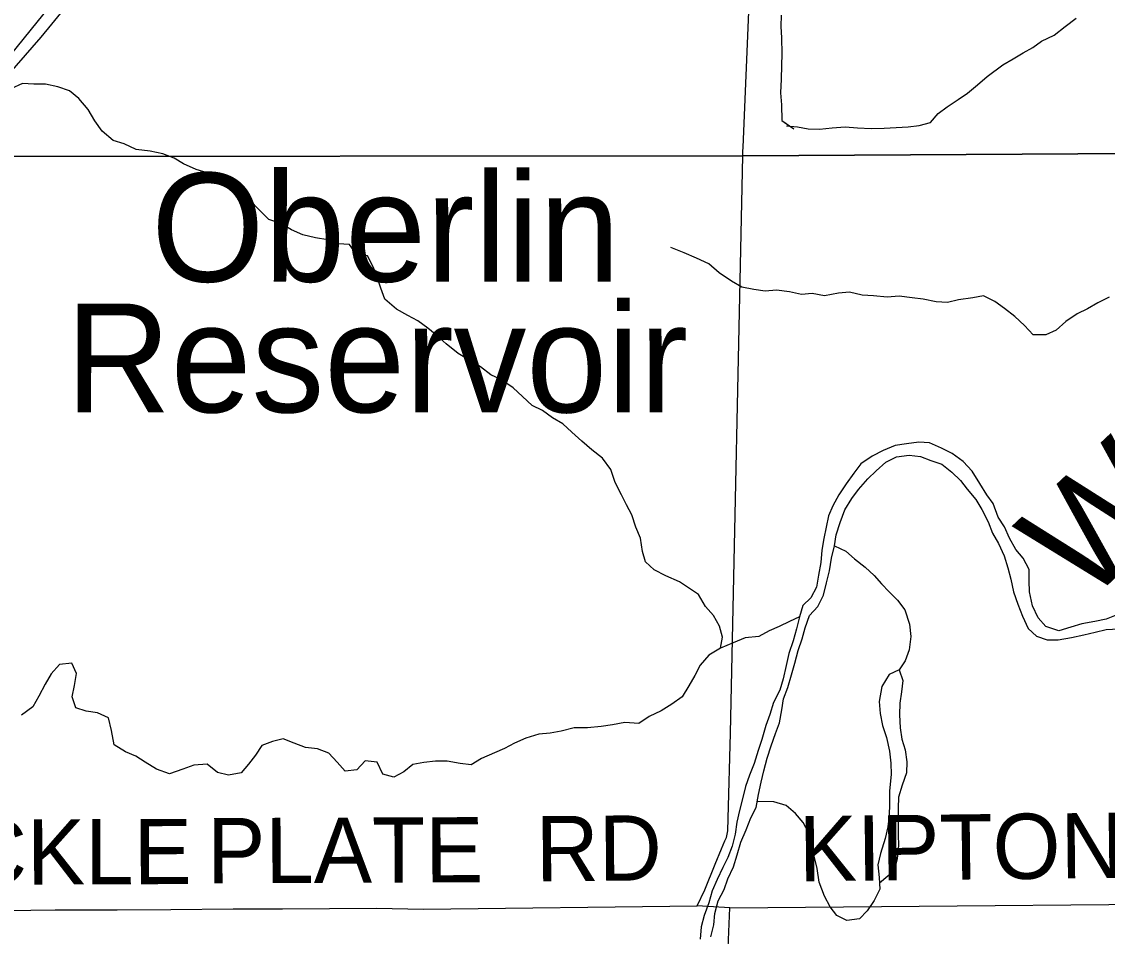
# Model space of a CAD drawing. Extents: x 1857828 to 2277390, y 930619 to 1324581.
# Drawn here: x 2053386 to 2058380, y 1189490 to 1193698 of the extents above; entities that cross this region are included whole.
import ezdxf

# ---------------------------------------------------------------- set-up
doc = ezdxf.new("R2010")
doc.units = 0
for name, color, linetype in [('GM_X_County_Road', 7, 'Continuous'), ('GM_X_Major_River', 7, 'Continuous'), ('GM_X_Major_River_Text', 7, 'Continuous'), ('GM_X_Minor_Lake', 7, 'Continuous'), ('GM_X_Minor_Lake_Text', 7, 'Continuous'), ('GM_X_Minor_River', 7, 'Continuous'), ('GM_X_Township', 7, 'Continuous'), ('GM_X_Township_Road', 7, 'Continuous'), ('GM_X_Township_Road_Text', 7, 'Continuous'), ('GM_X_US_Route', 7, 'Continuous')]:
    doc.layers.add(name, color=color, linetype=linetype)

msp = doc.modelspace()

# ---------------------------------------------------------------- linework, layer by layer
at = {"layer": 'GM_X_County_Road'}
for points in [[(2056704.5, 1193121.5), (2056803.4, 1195466.9), (2056770, 1196813.2)], [(2053134.1, 1193236.2), (2053476.5, 1193626.4), (2054440.9, 1194805.2), (2054757.3, 1195165.7), (2054822, 1195239.3), (2054890.5, 1195288.7), (2054946.1, 1195317), (2054987, 1195334.8), (2055021.6, 1195341.1), (2055078.2, 1195347.4), (2055174.6, 1195340.1), (2055361.2, 1195317), (2055436.7, 1195307), (2055494.9, 1195301.8), (2055529.5, 1195301.3), (2055568.3, 1195305.5), (2055612.3, 1195322.7), (2055648.4, 1195346.9), (2055694.1, 1195394.6), (2055725.5, 1195459), (2055743.3, 1195538.2), (2055750.1, 1195597.9)], [(2056493, 1189629.5), (2056528.3, 1189704), (2056575.3, 1189822.7), (2056604.6, 1189893), (2056620.3, 1189929.2), (2056628.2, 1189945.4), (2056633.9, 1189975.5), (2056635.5, 1190031.6), (2056646.1, 1190424.5), (2056703.2, 1193080.4), (2056703.6, 1193100.5), (2056704.5, 1193121.5)], [(2056642.9, 1189620.8), (2056493, 1189629.5)], [(2056542.4, 1184585.3), (2056571.8, 1186216.9), (2056581.5, 1186714), (2056591.5, 1187193.2), (2056601.6, 1187656.2), (2056617.9, 1188564.3), (2056625.6, 1188837), (2056627.9, 1189033.4), (2056634.8, 1189400.2), (2056642.9, 1189620.8)]]:
    msp.add_lwpolyline(points, dxfattribs=at)
at = {"layer": 'GM_X_Major_River'}
for points in [[(2058428.2, 1190971.4), (2058374.2, 1190949.3), (2058322.2, 1190939.2), (2058262.3, 1190927.1), (2058212.3, 1190913), (2058156.3, 1190894.9), (2058096.3, 1190914.8), (2058062.2, 1190954.9), (2058036.1, 1191011), (2058021.9, 1191075.1), (2058019.8, 1191125.2), (2058019.7, 1191177.4), (2057993.5, 1191229.5), (2057959.5, 1191269.5), (2057929.3, 1191321.6), (2057907.2, 1191373.7), (2057877.1, 1191417.7), (2057855, 1191481.8), (2057824.9, 1191521.9), (2057792.7, 1191574), (2057758.6, 1191630.1), (2057716.5, 1191674.1), (2057666.4, 1191712.1), (2057616.4, 1191736.1), (2057562.3, 1191760.1), (2057512.3, 1191764), (2057456.3, 1191755.9), (2057404.3, 1191747.8), (2057348.4, 1191725.7), (2057298.4, 1191699.6), (2057246.5, 1191663.4), (2057214.6, 1191621.3), (2057178.7, 1191571.1), (2057144.8, 1191520.9), (2057116.9, 1191470.8), (2057097.1, 1191424.6), (2057087.2, 1191372.5), (2057075.3, 1191320.4), (2057067.4, 1191266.2), (2057061.5, 1191210.1), (2057051.7, 1191151.9), (2057041.8, 1191095.8), (2057015.9, 1191047.6), (2056980, 1191011.5), (2056964.1, 1190959.3), (2056950.2, 1190905.2), (2056934.4, 1190849), (2056914.5, 1190790.9), (2056902.6, 1190736.7), (2056888.8, 1190674.6), (2056872.9, 1190622.4), (2056845, 1190566.2), (2056827.1, 1190510.1), (2056809.3, 1190459.9), (2056791.4, 1190395.7), (2056773.5, 1190345.6), (2056755.7, 1190285.4), (2056733.8, 1190231.3), (2056715.9, 1190179.1), (2056704, 1190129), (2056688.2, 1190068.8), (2056676.3, 1190014.7), (2056668.4, 1189960.5), (2056654.5, 1189904.4), (2056634.6, 1189852.2), (2056610.8, 1189806.1), (2056584.9, 1189751.9), (2056563, 1189699.8), (2056547.1, 1189643.6), (2056525.3, 1189585.4), (2056511.4, 1189533.3), (2056507.5, 1189477.1)], [(2056555.5, 1189487.2), (2056569.4, 1189543.4), (2056575.2, 1189595.5), (2056589.1, 1189653.7), (2056617, 1189705.8), (2056634.9, 1189754), (2056660.7, 1189810.2), (2056676.6, 1189864.3), (2056694.5, 1189922.5), (2056718.4, 1189980.6), (2056740.2, 1190034.8), (2056764.1, 1190083), (2056776, 1190143.1), (2056787.9, 1190199.3), (2056799.7, 1190251.4), (2056815.6, 1190309.6), (2056833.5, 1190365.7), (2056853.3, 1190423.9), (2056871.2, 1190472), (2056883.1, 1190532.2), (2056891, 1190582.3), (2056910.9, 1190634.5), (2056926.7, 1190692.6), (2056942.6, 1190746.8), (2056958.5, 1190805), (2056976.3, 1190859.1), (2056990.2, 1190909.2), (2057010.1, 1190965.4), (2057048, 1191007.6), (2057073.9, 1191059.7), (2057087.8, 1191115.9), (2057101.6, 1191172), (2057111.5, 1191230.2), (2057125.4, 1191286.3), (2057133.3, 1191336.5), (2057151.1, 1191394.6), (2057173, 1191452.8), (2057204.9, 1191505), (2057234.8, 1191545.1), (2057278.7, 1191595.3), (2057316.6, 1191631.4), (2057360.5, 1191671.6), (2057410.4, 1191695.7), (2057468.4, 1191703.8), (2057520.4, 1191697.9), (2057568.5, 1191679.9), (2057618.5, 1191661.9), (2057664.6, 1191625.9), (2057704.7, 1191587.9), (2057734.8, 1191547.8), (2057774.9, 1191499.8), (2057803, 1191453.7), (2057831.2, 1191397.6), (2057851.3, 1191345.5), (2057879.4, 1191297.4), (2057905.5, 1191241.3), (2057921.6, 1191185.2), (2057935.8, 1191133.1), (2057947.9, 1191075), (2057968, 1191018.9), (2057990.2, 1190962.8), (2058016.3, 1190906.7), (2058054.4, 1190870.7), (2058102.4, 1190854.7), (2058154.4, 1190854.8), (2058214.4, 1190864.9), (2058272.4, 1190877), (2058324.4, 1190889.1), (2058374.3, 1190901.2), (2058432.3, 1190905.3)]]:
    msp.add_lwpolyline(points, dxfattribs=at)
at = {"layer": 'GM_X_Minor_Lake'}
for points in [[(2056880.2, 1193728.4), (2056878, 1193676.2), (2056881.8, 1193624.1), (2056883.4, 1193549.9), (2056881.2, 1193495.8), (2056878.9, 1193433.7), (2056876.7, 1193371.5), (2056880.5, 1193315.4), (2056882.1, 1193243.2), (2056919.2, 1193217.8)], [(2056880.2, 1193728.4), (2056878, 1193676.2), (2056881.8, 1193624.1), (2056883.4, 1193549.9), (2056881.2, 1193495.8), (2056878.9, 1193433.7), (2056876.7, 1193371.5), (2056880.5, 1193315.4), (2056882.1, 1193243.2), (2056938, 1193204.8)], [(2056904, 1193219), (2056954, 1193214.8), (2057004, 1193204.5), (2057056, 1193204.3), (2057114, 1193210), (2057174, 1193213.8), (2057230, 1193209.5), (2057294, 1193207.2), (2057354, 1193208.9), (2057408, 1193210.7), (2057464, 1193214.4), (2057514, 1193220.2), (2057566.1, 1193234), (2057602.2, 1193276), (2057642.4, 1193305.8), (2057694.5, 1193339.7), (2057736.6, 1193369.6), (2057782.8, 1193407.4), (2057826.9, 1193445.3), (2057899.2, 1193499.1), (2057947.3, 1193527), (2057993.4, 1193554.8), (2058037.5, 1193578.7), (2058077.6, 1193608.6), (2058135.7, 1193636.4), (2058185.9, 1193676.2), (2058236.1, 1193714.1)], [(2056919.2, 1193217.8), (2056954, 1193214.8), (2057004, 1193204.5), (2057056, 1193204.3), (2057114, 1193210), (2057174, 1193213.8), (2057230, 1193209.5), (2057294, 1193207.2), (2057354, 1193208.9), (2057408, 1193210.7), (2057464, 1193214.4), (2057514, 1193220.2), (2057566.1, 1193234), (2057602.2, 1193276), (2057642.4, 1193305.8), (2057694.5, 1193339.7), (2057736.6, 1193369.6), (2057782.8, 1193407.4), (2057826.9, 1193445.3), (2057899.2, 1193499.1), (2057947.3, 1193527), (2057993.4, 1193554.8), (2058037.5, 1193578.7), (2058077.6, 1193608.6), (2058135.7, 1193636.4), (2058185.9, 1193676.2), (2058236.1, 1193714.1)]]:
    msp.add_lwpolyline(points, dxfattribs=at)
at = {"layer": 'GM_X_Minor_River'}
for points in [[(2056600.4, 1190816.5), (2056610.3, 1190866.6), (2056596.2, 1190916.7), (2056568.1, 1190966.8), (2056532, 1191006.8), (2056499.9, 1191062.9), (2056457.8, 1191090.9), (2056411.7, 1191120.9), (2056349.7, 1191148.9), (2056295.6, 1191176.9), (2056255.5, 1191212.9), (2056241.4, 1191261), (2056233.2, 1191321.1), (2056211.1, 1191373.2), (2056193, 1191429.4), (2056168.9, 1191475.4), (2056144.8, 1191521.5), (2056116.7, 1191577.6), (2056096.5, 1191637.7), (2056058.4, 1191689.8), (2056008.3, 1191727.8), (2055962.2, 1191767.8), (2055916.1, 1191809.9), (2055876, 1191847.9), (2055828, 1191875.9), (2055781.9, 1191909.9), (2055733.8, 1191931.9), (2055689.7, 1191973.9), (2055647.6, 1192014), (2055593.5, 1192050), (2055543.5, 1192073.9), (2055497.4, 1192110), (2055443.3, 1192142), (2055393.3, 1192172), (2055339.2, 1192216), (2055297.1, 1192252), (2055255, 1192288), (2055208.9, 1192322.1), (2055162.9, 1192346.1), (2055110.8, 1192376.1), (2055056.7, 1192422.1), (2055038.6, 1192472.2), (2055022.4, 1192520.3), (2055002.3, 1192570.3), (2054976.2, 1192620.4), (2054926.2, 1192626.4), (2054894.1, 1192672.4), (2054842.1, 1192676.4), (2054794, 1192694.3), (2054738, 1192704.3), (2054680, 1192718.2), (2054627.9, 1192740.2), (2054581.9, 1192768.2), (2054523.8, 1192788.2), (2054475.7, 1192836.2), (2054439.6, 1192872.2), (2054389.5, 1192908.3), (2054351.4, 1192948.3), (2054295.4, 1192978.3), (2054239.3, 1193002.3), (2054189.3, 1193018.2), (2054131.2, 1193044.2), (2054087.1, 1193070.2), (2054035.1, 1193090.2), (2053977.1, 1193102.1), (2053913, 1193110.1), (2053857, 1193136), (2053806.9, 1193152), (2053756.9, 1193194), (2053722.7, 1193242.1), (2053692.6, 1193294.2), (2053648.5, 1193344.2), (2053606.4, 1193380.3), (2053552.4, 1193398.2), (2053496.3, 1193410.2), (2053442.3, 1193410.1), (2053390.3, 1193414), (2053336.4, 1193389.9)], [(2058388.8, 1192430.9), (2058336.9, 1192404.7), (2058288.9, 1192376.6), (2058241, 1192354.5), (2058189.1, 1192318.3), (2058145.2, 1192278.2), (2058097.2, 1192258.1), (2058039.2, 1192258), (2057999.1, 1192300), (2057955, 1192342.1), (2057906.9, 1192378.1), (2057862.8, 1192410.1), (2057810.8, 1192436.1), (2057760.8, 1192428), (2057694.8, 1192417.9), (2057644.8, 1192405.8), (2057592.8, 1192409.7), (2057532.8, 1192421.6), (2057482.8, 1192427.6), (2057422.7, 1192435.5), (2057366.7, 1192431.4), (2057304.7, 1192437.3), (2057252.7, 1192439.3), (2057194.7, 1192453.2), (2057142.7, 1192449.1), (2057078.7, 1192437), (2057022.7, 1192447), (2056972.7, 1192442.9), (2056918.7, 1192454.8), (2056858.6, 1192462.8), (2056806.7, 1192458.7), (2056754.6, 1192466.6), (2056698.6, 1192476.6), (2056650.5, 1192504.6), (2056594.4, 1192542.6), (2056546.4, 1192584.6), (2056490.3, 1192610.6), (2056434.2, 1192634.6), (2056372.2, 1192658.5)], [(2057125.4, 1191286.3), (2057177.4, 1191262.4), (2057217.5, 1191226.3), (2057265.6, 1191188.3), (2057307.7, 1191150.3), (2057341.8, 1191112.2), (2057375.9, 1191074.2), (2057414, 1191036.2), (2057448.1, 1190992.1), (2057470.2, 1190926), (2057476.4, 1190869.9), (2057468.5, 1190807.7), (2057450.6, 1190757.6), (2057422.7, 1190715.4), (2057376.7, 1190695.3), (2057342.9, 1190639.1), (2057331, 1190570.9), (2057335.2, 1190514.8), (2057345.3, 1190460.7), (2057363.4, 1190404.6), (2057377.6, 1190342.5), (2057383.7, 1190286.3), (2057385.8, 1190234.2), (2057378, 1190160), (2057378.1, 1190099.9), (2057376.2, 1190045.8), (2057370.4, 1189993.6), (2057358.5, 1189939.5), (2057336.6, 1189871.3), (2057324.8, 1189819.1), (2057330.9, 1189761), (2057333, 1189706.9), (2057307.1, 1189654.7), (2057275.2, 1189606.6), (2057239.3, 1189570.4), (2057181.3, 1189562.3), (2057135.3, 1189586.3), (2057105.2, 1189626.4), (2057079.1, 1189674.4), (2057054.9, 1189738.6), (2057044.8, 1189802.7), (2057030.6, 1189864.8), (2057022.5, 1189916.9), (2057006.4, 1189965), (2056980.3, 1190013.1), (2056946.2, 1190055.1), (2056902.1, 1190091.2), (2056846.1, 1190109.1), (2056770, 1190110.1)], [(2056964.1, 1190959.3), (2056918.2, 1190939.2), (2056870.2, 1190915.1), (2056824.3, 1190895), (2056776.3, 1190868.8), (2056714.3, 1190862.8), (2056658.4, 1190840.6), (2056600.4, 1190816.5), (2056546.5, 1190784.3), (2056506.6, 1190738.2), (2056482.7, 1190690), (2056454.8, 1190641.8), (2056424.9, 1190591.7), (2056377, 1190557.5), (2056327.1, 1190527.4), (2056273.1, 1190501.2), (2056225.2, 1190469.1), (2056161.2, 1190473), (2056103.2, 1190462.9), (2056051.2, 1190454.8), (2055989.3, 1190448.7), (2055927.3, 1190448.6), (2055867.3, 1190434.5), (2055817.3, 1190424.4), (2055765.3, 1190420.3), (2055705.4, 1190402.2), (2055653.4, 1190378.1), (2055607.5, 1190353.9), (2055561.5, 1190333.8), (2055501.6, 1190307.7), (2055453.6, 1190279.5), (2055403.6, 1190285.5), (2055343.6, 1190295.4), (2055289.6, 1190295.3), (2055235.6, 1190289.2), (2055185.6, 1190281.2), (2055143.7, 1190247), (2055097.8, 1190222.9), (2055047.7, 1190236.8), (2055021.6, 1190290.9), (2054965.6, 1190296.9), (2054927.7, 1190256.7), (2054873.7, 1190250.6), (2054837.6, 1190290.7), (2054799.5, 1190332.7), (2054747.5, 1190352.7), (2054691.4, 1190358.6), (2054639.4, 1190378.6), (2054589.3, 1190398.6), (2054539.4, 1190386.5), (2054491.4, 1190368.4), (2054461.5, 1190324.2), (2054429.6, 1190282.1), (2054395.7, 1190241.9), (2054337.7, 1190231.8), (2054287.7, 1190243.8), (2054239.6, 1190281.8), (2054177.6, 1190277.7), (2054127.7, 1190259.6), (2054065.7, 1190237.4), (2054005.7, 1190259.4), (2053953.6, 1190291.4), (2053911.5, 1190319.4), (2053863.5, 1190339.4), (2053811.4, 1190371.4), (2053799.2, 1190437.5), (2053785.1, 1190495.6), (2053735.1, 1190517.6), (2053683, 1190525.6), (2053635, 1190541.5), (2053618.9, 1190591.6), (2053628.8, 1190643.8), (2053638.6, 1190699.9), (2053616.5, 1190746), (2053560.5, 1190739.9), (2053522.6, 1190697.7), (2053494.7, 1190649.6), (2053464.9, 1190595.4), (2053437, 1190545.2), (2053385.1, 1190507.1)], [(2057422.7, 1190715.4), (2057438.8, 1190667.3), (2057432.9, 1190615.2), (2057425, 1190563.1), (2057423.2, 1190508.9), (2057427.3, 1190448.8), (2057435.4, 1190396.7), (2057449.5, 1190348.6), (2057457.7, 1190292.4), (2057455.8, 1190242.3), (2057435.9, 1190186.2), (2057420, 1190130), (2057418.2, 1190079.9), (2057418.3, 1190019.8), (2057418.4, 1189957.6), (2057418.6, 1189907.5), (2057412.7, 1189847.3), (2057398.8, 1189791.2), (2057332, 1189734.5)]]:
    msp.add_lwpolyline(points, dxfattribs=at)
at = {"layer": 'GM_X_Township'}
msp.add_lwpolyline([(2060293.5, 1215682.6), (2060204.5, 1207259), (2060140.1, 1201171.9), (2060131.4, 1200354.3), (2060127.4, 1199971.2), (2060075, 1195021.5), (2060042.5, 1193100.2), (2056703.2, 1193080.4), (2052995.6, 1193078.3), (2052904.5, 1193058.9), (2046210.9, 1193045.7), (2035008.9, 1192996), (2032348.2, 1192998.4), (2032344.7, 1193489.1), (2032473.9, 1199136.9), (2032547.8, 1208286.9), (2032612.5, 1216299.5)], dxfattribs=at)
msp.add_lwpolyline([(2032205.6, 1165869.8), (2032242.9, 1167507.3), (2032280.7, 1179370.6), (2032308.8, 1188668.3), (2032348.2, 1192998.4), (2035008.9, 1192996), (2046210.9, 1193045.7), (2052904.5, 1193058.9), (2052995.6, 1193078.3), (2056703.2, 1193080.4), (2060042.5, 1193100.2), (2060012.3, 1189566.5), (2060010.5, 1189354.8), (2059891.2, 1179592.7), (2059723, 1165821.7), (2056292.9, 1165820.7), (2053083.2, 1165828.5), (2051079.7, 1165829.8), (2046516.3, 1165826.4), (2039516.1, 1165835.1), (2032339.2, 1165871.5)], close=True, dxfattribs=at)
at = {"layer": 'GM_X_Township_Road'}
for points in [[(2056642.9, 1189620.8), (2059432, 1189645.8), (2059757.6, 1189656.5), (2059867.5, 1189657.4), (2059895.5, 1189655.6), (2059923.5, 1189649.9), (2059935.5, 1189645.9), (2059955.6, 1189636.1), (2059969.7, 1189622.2), (2059972.6, 1189612.5)], [(2050293.4, 1189600.3), (2052607.1, 1189607.4), (2053094.6, 1189609.4), (2053316.4, 1189609.3), (2053540.2, 1189611.1), (2053825.8, 1189611.5), (2054071.6, 1189613.5), (2054359.3, 1189615.9), (2054585.5, 1189617.1)], [(2054585.5, 1189617.1), (2054586, 1189617.1), (2055018.6, 1189619.4), (2055234.4, 1189615.1), (2056493, 1189629.5)]]:
    msp.add_lwpolyline(points, dxfattribs=at)
at = {"layer": 'GM_X_US_Route'}
msp.add_lwpolyline([(2047344.5, 1189946.8), (2047362.2, 1189950.9), (2048617.6, 1190303.7), (2049451.5, 1190644.8), (2049987.7, 1190918.7), (2050815.5, 1191364.6), (2051408, 1191754.1), (2052001.9, 1192217.7), (2052493.9, 1192647.1), (2052904.5, 1193058.9), (2053100.5, 1193255.4), (2054286, 1194721.6), (2054677.9, 1195170.3)], dxfattribs=at)

# ---------------------------------------------------------------- texts
at = {"layer": 'GM_X_Major_River_Text'}
msp.add_text('West', height=500.27, rotation=43.2236, dxfattribs=at).set_placement((2058280.2, 1191010.3))
at = {"layer": 'GM_X_Minor_Lake_Text'}
for s, rotation, p in [('Oberlin', 359.9948, (2053982.1, 1192502)), ('Reservoir', 359.9949, (2053588.6, 1191901.1))]:
    msp.add_text(s, height=500.21, rotation=rotation, dxfattribs=at).set_placement(p)
at = {"layer": 'GM_X_Township_Road_Text'}
for s, rotation, p in [('RD', 0.4937, (2055752.1, 1189742.8)), ('KIPTON-NICKLE', 0.6253, (2056962.2, 1189742.9)), ('KIPTON-NICKLE', 0.1795, (2051093.1, 1189720.8)), ('PLATE', 0.2097, (2054239.8, 1189734))]:
    msp.add_text(s, height=300, rotation=rotation, dxfattribs=at).set_placement(p)

doc.saveas('drawing.dxf')
